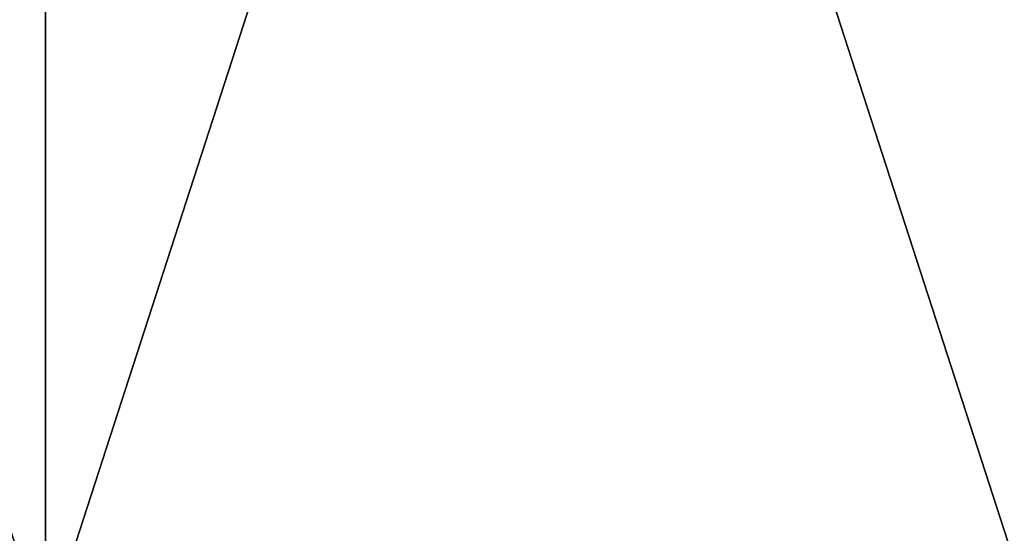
# Model space of a CAD drawing. Header units: millimetres. Extents: x -125 to 1250, y 4 to 1899.
# Tile 415 of 656: x 67.79 to 70.9, y 5.62 to 7.25. Entities that reach past the tile are written whole.
import ezdxf

# ---------------------------------------------------------------- set-up
doc = ezdxf.new("R2010")
doc.units = ezdxf.units.MM
doc.header["$LTSCALE"] = 3.583593
doc.layers.add('22', color=7, linetype='CONTINUOUS')
doc.layers.add('23', color=7, linetype='CONTINUOUS')

msp = doc.modelspace()

# ---------------------------------------------------------------- linework, layer by layer
at = {"layer": '22', "color": 7, "linetype": 'CONTINUOUS'}
for points in [[(64.6672, 15, -106.9727), (67.8686, 15, -104.9707), (64.6672, 5.3, -106.9727), (64.6672, 15, -106.9727)], [(64.6672, 5.3, -106.9727), (67.8686, 15, -104.9707), (67.8686, 5.3, -104.9707), (64.6672, 5.3, -106.9727)], [(67.8686, 15, -104.9707), (71.0081, 15, -102.873), (67.8686, 5.3, -104.9707), (67.8686, 15, -104.9707)], [(67.8686, 5.3, -104.9707), (71.0081, 15, -102.873), (71.0081, 5.3, -102.873), (67.8686, 5.3, -104.9707)]]:
    msp.add_3dface(points, dxfattribs=at)
at = {"layer": '23', "color": 7, "linetype": 'CONTINUOUS'}
for points in [[(67.8686, 15, 104.9707), (64.6672, 15, 106.9727), (67.8686, 5.3, 104.9707), (67.8686, 15, 104.9707)], [(67.8686, 5.3, 104.9707), (64.6672, 15, 106.9727), (64.6672, 5.3, 106.9727), (67.8686, 5.3, 104.9707)], [(71.0081, 15, 102.873), (67.8686, 15, 104.9707), (71.0081, 5.3, 102.873), (71.0081, 15, 102.873)], [(71.0081, 5.3, 102.873), (67.8686, 15, 104.9707), (67.8686, 5.3, 104.9707), (71.0081, 5.3, 102.873)]]:
    msp.add_3dface(points, dxfattribs=at)

doc.saveas('drawing.dxf')
